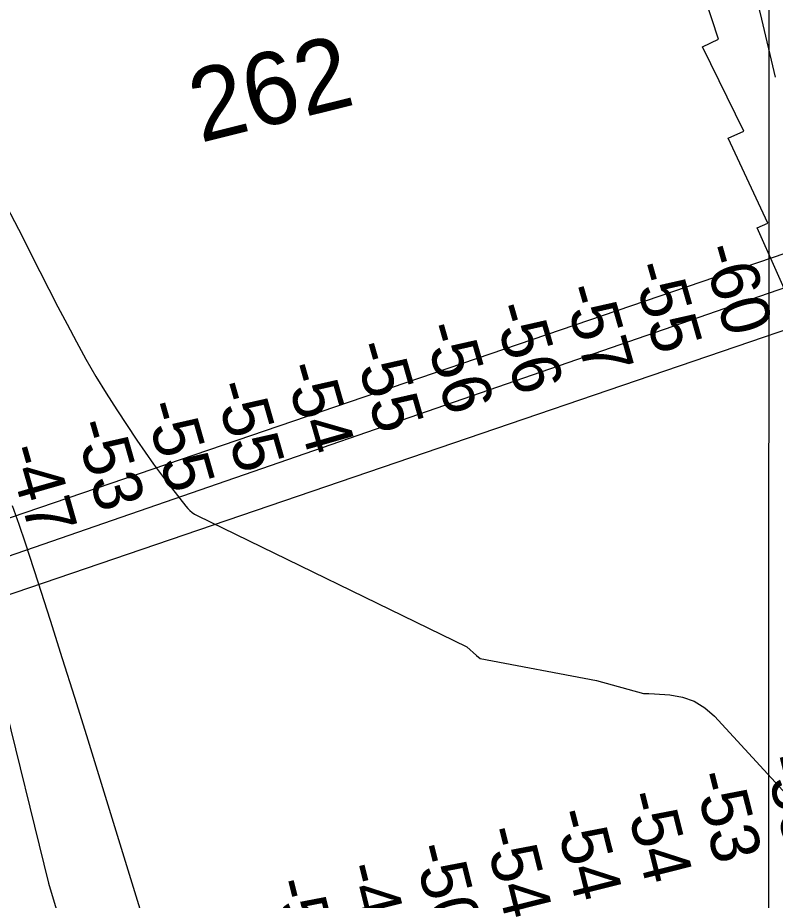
# Model space of a CAD drawing. Extents: x 3250478 to 3288318, y 788638 to 816472.
# Drawn here: x 3274558 to 3275605, y 806808 to 808028 of the extents above; entities that cross this region are included whole.
import ezdxf

# ---------------------------------------------------------------- set-up
doc = ezdxf.new("R2010")
doc.units = 0
for name, color, linetype in [('V-BRDG-OTLN', 7, 'Continuous'), ('V-GRID-MAJR', 7, 'Continuous'), ('V-RIVR-IDEN', 7, 'Continuous'), ('V-RIVR-RANG', 7, 'Continuous'), ('V-ROAD-CNTR', 7, 'Continuous'), ('V-RRAP-RVMT', 7, 'Continuous'), ('V-TOPO-DPTH', 7, 'Continuous'), ('V-TOPO-MAJR', 7, 'Continuous'), ('V-TOPO-MINR', 7, 'Continuous')]:
    doc.layers.add(name, color=color, linetype=linetype)

msp = doc.modelspace()

# ---------------------------------------------------------------- linework, layer by layer
at = {"layer": 'V-BRDG-OTLN'}
msp.add_lwpolyline([(3271586.7, 806221.2), (3276643.5, 807946.8), (3276611.2, 808041.2), (3271554.5, 806315.6)], close=True, dxfattribs=at)
at = {"layer": 'V-GRID-MAJR'}
msp.add_spline([(3275593.9, 794016.6), (3275594.8, 800075.6), (3275595.7, 806137.8), (3275596.6, 812200), (3275596.6, 812203)], degree=3, dxfattribs=at)
at = {"layer": 'V-ROAD-CNTR'}
msp.add_lwpolyline([(3268249.8, 805082), (3271535.1, 806242), (3280405.6, 809312.9)], dxfattribs=at)
at = {"layer": 'V-RRAP-RVMT'}
for p, q in [((3275526.1, 807998.4), (3275491.3, 808104.6)), ((3275504.3, 807987.8), (3275526.1, 807998.4)), ((3275561, 807871.4), (3275504.3, 807987.8)), ((3275539.6, 807861.5), (3275561, 807871.4)), ((3275594.2, 807744.3), (3275539.6, 807861.5)), ((3275579.5, 807737.7), (3275594.2, 807744.3)), ((3275631.9, 807619.9), (3275579.5, 807737.7))]:
    msp.add_line(p, q, dxfattribs=at)
at = {"layer": 'V-TOPO-DPTH'}
for points in [[(3274536, 807096.7), (3274600.5, 806832)], [(3274536, 807096.7), (3274600.5, 806832)], [(3274600.5, 806832), (3274859.3, 805965.6)], [(3274600.5, 806832), (3274859.3, 805965.6)]]:
    msp.add_lwpolyline(points, dxfattribs=at)
at = {"layer": 'V-TOPO-MAJR'}
msp.add_lwpolyline([(3274550.6, 807354), (3274559.6, 807328.1), (3274568.3, 807302.2), (3274585.8, 807248.4), (3274602.9, 807195.4), (3274619.8, 807142.4), (3274636.5, 807089.3), (3274653, 807036.1), (3274749.2, 806725)], dxfattribs=at)
at = {"layer": 'V-TOPO-MINR'}
for points in [[(3275604.9, 807945.7), (3275586.2, 808026.1), (3275566.6, 808106.3)], [(3274531.3, 807788.9), (3274559.1, 807735.7), (3274588.7, 807677.5), (3274601.2, 807653.1), (3274613.8, 807628.7), (3274626.5, 807604.4), (3274639.3, 807580.2), (3274652.5, 807556.1), (3274666.1, 807532.4), (3274680.4, 807509), (3274695.2, 807486), (3274722.7, 807444.4), (3274734.2, 807427.6), (3274745.9, 807410.9), (3274758, 807394.6), (3274770.4, 807378.5), (3274790.5, 807353), (3274793.1, 807349.9), (3274796, 807347.1), (3274799.2, 807344.5), (3274802.5, 807342.1), (3274806.1, 807340.3), (3275178.8, 807158.7), (3275191.9, 807146.8), (3275196.9, 807142.6), (3275357.5, 807112.4), (3275422.4, 807094.2), (3275430.1, 807094.2), (3275437.7, 807093.9), (3275459.1, 807092.4), (3275476.5, 807089.2), (3275492.7, 807083.5), (3275507.2, 807074.4), (3275520.6, 807062.8), (3275641.3, 806931.5)], [(3274536, 807096.7), (3274600.5, 806832)], [(3274600.5, 806832), (3274859.3, 805965.6)]]:
    msp.add_lwpolyline(points, dxfattribs=at)

# ---------------------------------------------------------------- texts
at = {"layer": 'V-RIVR-IDEN'}
msp.add_text('262', height=100, rotation=13.9711, dxfattribs=at).set_placement((3274810.5, 807854.9))
at = {"layer": 'V-RIVR-RANG'}
for s, rotation, p in [('-60', 286.0125, (3275502.3, 807708.5)), ('-55', 286.0125, (3275405.4, 807683.9)), ('-57', 286.0125, (3275310.3, 807652.7)), ('-56', 286.0125, (3275213.5, 807627.5)), ('-56', 286.0125, (3275117.3, 807600.1)), ('-55', 286.0125, (3275020.7, 807574.2)), ('-54', 286.0125, (3274925, 807545)), ('-55', 286.0125, (3274828.3, 807519.4)), ('-55', 286.0125, (3274732.2, 807492)), ('-53', 286.0125, (3274635.6, 807466.1)), ('-47', 286.0125, (3274541.5, 807431.3)), ('-55', 284.1189, (3275588.5, 807003.9)), ('-53', 284.1189, (3275491.1, 806981.1)), ('-54', 284.1189, (3275395, 806953.5)), ('-54', 284.1189, (3275298, 806929.2)), ('-54', 284.1189, (3275201, 806904.9)), ('-50', 284.1189, (3275103.7, 806881.6)), ('-49', 284.1189, (3275007.5, 806854.3)), ('-50', 284.1189, (3274909.7, 806833))]:
    msp.add_text(s, height=67, rotation=rotation, dxfattribs=at).set_placement(p)

doc.saveas('drawing.dxf')
